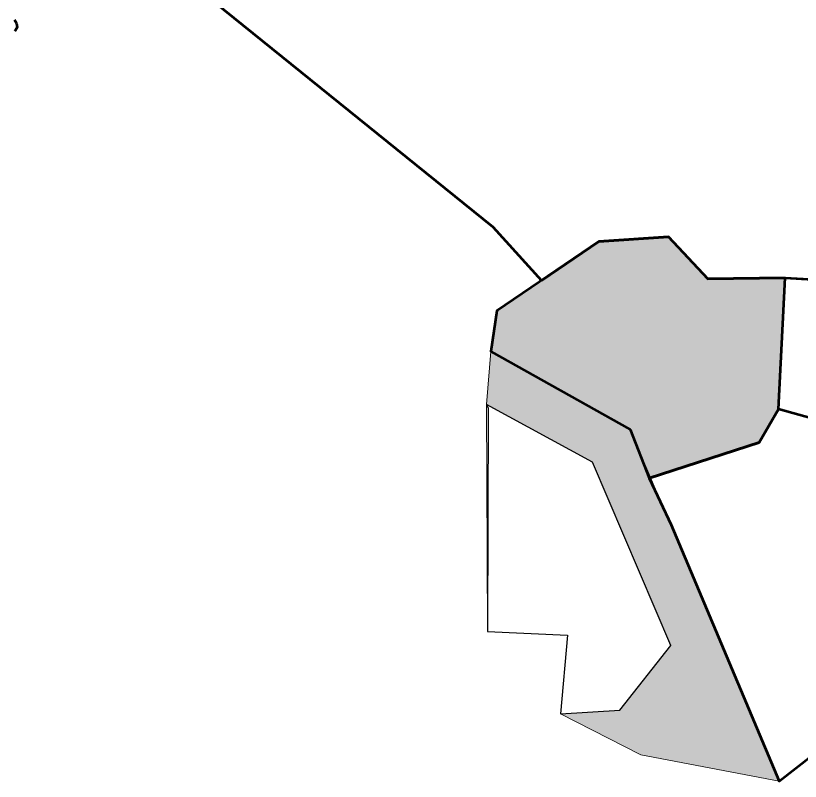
# Model space of a CAD drawing. Extents: x 553962 to 842807, y 8883888 to 9032388.
# Drawn here: x 814554 to 816603, y 9012666 to 9014664 of the extents above; entities that cross this region are included whole.
import ezdxf

# ---------------------------------------------------------------- set-up
doc = ezdxf.new("R2010")
doc.units = 0
doc.header["$LTSCALE"] = 200
for name, color, linetype, lineweight in [('24', 7, 'Continuous', 25), ('27', 7, 'Continuous', 13), ('28', 7, 'Continuous', 53), ('29', 7, 'Continuous', 53), ('35', 7, 'Continuous', 13)]:
    doc.layers.add(name, color=color, linetype=linetype, lineweight=lineweight)

msp = doc.modelspace()

# ---------------------------------------------------------------- hatches: boundary and pattern name
at = {"layer": '29'}
for points in [[(816563.9, 9013980), (816361.6, 9013976.8), (816259.5, 9014086.3), (816077.5, 9014074.5), (815811.1, 9013893.9), (815795.5, 9013787), (816159.4, 9013583.5), (816208.5, 9013456.4), (816495.6, 9013550.3), (816546.2, 9013636.6)], [(816548.6, 9012665.7), (816186.6, 9012734.8), (815977.5, 9012842.2), (816131.8, 9012851.5), (816265.3, 9013019.7), (816060.4, 9013499), (815784, 9013648.7), (815795.5, 9013787), (816159.4, 9013583.5)]]:
    msp.add_hatch(color=256, dxfattribs=at).paths.add_polyline_path(points)

# ---------------------------------------------------------------- linework, layer by layer
at = {"layer": '24', "lineweight": 53}
msp.add_lwpolyline([(814551.1, 9014653), (814556.2, 9014644.2), (814558.3, 9014633.2), (814551.8, 9014623)], dxfattribs=at)
at = {"layer": '27'}
msp.add_lwpolyline([(816868.8, 9012916), (816548.6, 9012665.7), (816186.6, 9012734.8), (815977.5, 9012842.2), (815995.9, 9013047.3), (815786.3, 9013056.5), (815784, 9013648.7), (815795.5, 9013787), (815811.1, 9013893.9), (815927.2, 9013972.6), (815863.7, 9014042.6), (815800.2, 9014112.5), (814997.9, 9014761.1)], dxfattribs=at)
at = {"layer": '28'}
for points in [[(814985.3, 9014892.6), (814980.9, 9014880.9), (814978, 9014870.7), (814978, 9014864.1), (814992.6, 9014846.6), (815018.9, 9014825.4), (815023.3, 9014818.8), (815026.9, 9014813), (815024.7, 9014802), (815024.7, 9014796.2), (815021.8, 9014781.6), (815010.9, 9014769.1), (815005, 9014763.3), (814997.9, 9014761.1), (815800.2, 9014112.5), (815927.2, 9013972.6)], [(815927.2, 9013972.6), (816077.5, 9014074.5), (816259.5, 9014086.3), (816361.6, 9013976.8), (816563.9, 9013980), (817361.9, 9013930.5)]]:
    msp.add_lwpolyline(points, dxfattribs=at)
at = {"layer": '29'}
msp.add_line((816563.9, 9013980), (817361.9, 9013930.5), dxfattribs=at)
msp.add_lwpolyline([(816563.9, 9013980), (816361.6, 9013976.8), (816259.5, 9014086.3), (816077.5, 9014074.5), (815811.1, 9013893.9), (815795.5, 9013787), (816159.4, 9013583.5), (816208.5, 9013456.4), (816495.6, 9013550.3), (816546.2, 9013636.6)], close=True, dxfattribs=at)
for points in [[(816925.4, 9013643.4), (816775, 9013573.7), (816546.2, 9013636.6), (816563.9, 9013980)], [(816925.4, 9013643.4), (816775, 9013573.7), (816546.2, 9013636.6)], [(816546.2, 9013636.6), (816495.6, 9013550.3), (816208.5, 9013456.4)], [(816208.5, 9013456.4), (816266.1, 9013335.4), (816548.6, 9012665.7), (816868.8, 9012916), (817101.4, 9012759.3), (817207.3, 9012920.6), (817393.9, 9012918.3), (817400.8, 9013100.3), (817403.1, 9013098)]]:
    msp.add_lwpolyline(points, dxfattribs=at)
at = {"layer": '29', "lineweight": 13}
msp.add_lwpolyline([(816548.6, 9012665.7), (816186.6, 9012734.8), (815977.5, 9012842.2), (816131.8, 9012851.5), (816265.3, 9013019.7), (816060.4, 9013499), (815784, 9013648.7), (815795.5, 9013787), (816159.4, 9013583.5)], close=True, dxfattribs=at)
at = {"layer": '29', "lineweight": 25}
msp.add_lwpolyline([(815788.6, 9013639.5), (815786.3, 9013056.5), (815995.9, 9013047.3), (815977.5, 9012842.2), (816131.8, 9012851.5), (816265.3, 9013019.7), (816060.4, 9013499), (815784, 9013648.7)], close=True, dxfattribs=at)
at = {"layer": '35'}
msp.add_lwpolyline([(816868.8, 9012916), (816548.6, 9012665.7), (816186.6, 9012734.8), (815977.5, 9012842.2), (815995.9, 9013047.3), (815786.3, 9013056.5), (815784, 9013648.7), (815795.5, 9013787), (815811.1, 9013893.9), (815927.2, 9013972.6), (815863.7, 9014042.6), (815800.2, 9014112.5), (814997.9, 9014761.1)], dxfattribs=at)

doc.saveas('drawing.dxf')
